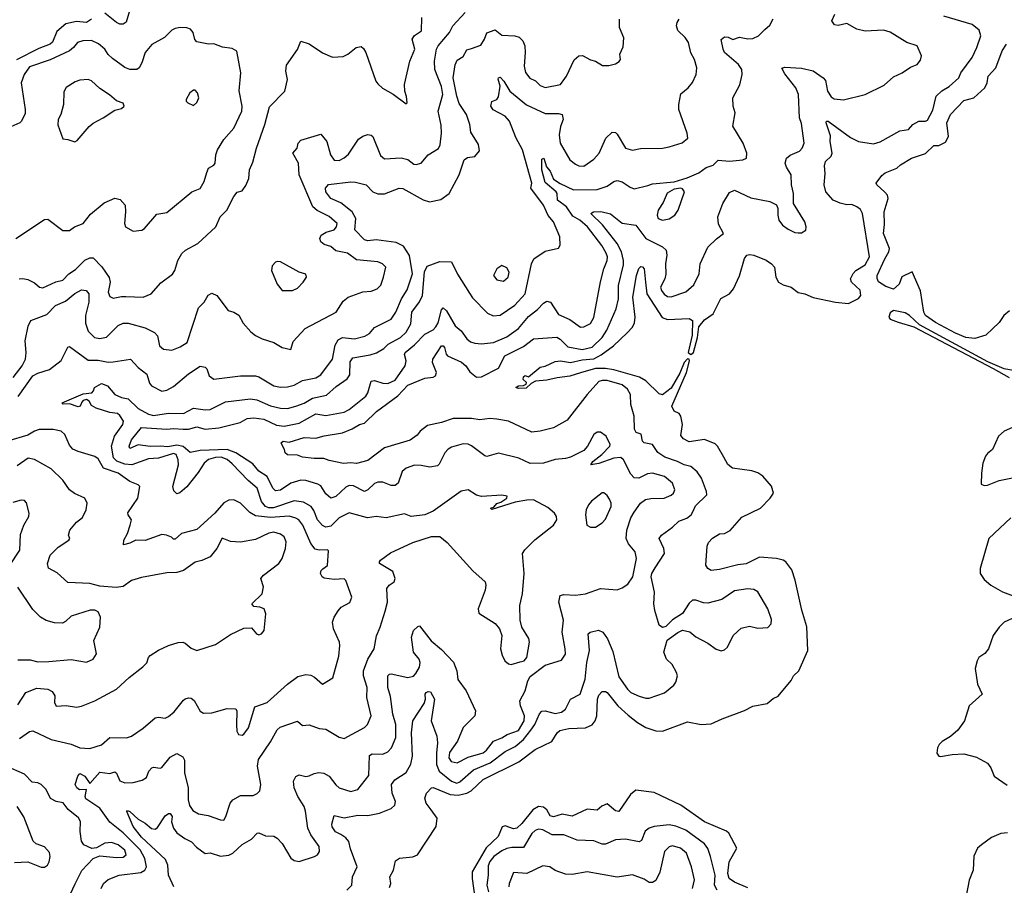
# Model space of a CAD drawing. Extents: x 1954683 to 2060285, y 904798 to 1016299.
# Tile 287 of 472: x 1989987 to 1995866, y 973794 to 978962. Entities that reach past the tile are written whole.
import ezdxf

# ---------------------------------------------------------------- set-up
doc = ezdxf.new("R2010")
doc.units = 0

msp = doc.modelspace()

# ---------------------------------------------------------------- linework, layer by layer
at = {"layer": '0CON10XD'}
for points in [[(1990647.8, 979035), (1990623, 978947), (1990605, 978934.5), (1990585, 978934.5), (1990565, 978944.5), (1990495, 979000)], [(1989948.5, 976825), (1990000.9, 976895), (1990020.9, 976935), (1990024.7, 976974.7), (1990019.2, 977045), (1990038, 977132), (1990052.9, 977165), (1990148.6, 977201.4), (1990201.5, 977255), (1990259.6, 977280.4), (1990315, 977327.5), (1990355, 977348.8), (1990384.1, 977344.1), (1990399.2, 977325), (1990399.8, 977275), (1990380, 977195), (1990379.6, 977149.6), (1990395, 977103.1), (1990434.3, 977065), (1990465, 977057.7), (1990505, 977065.5), (1990575, 977135.4), (1990605, 977149.1), (1990635, 977150), (1990735, 977121.8), (1990792, 977095), (1990809.2, 977075), (1990820.6, 977015), (1990845, 976994.4), (1990895, 976988), (1990945, 977008.1), (1990986.9, 977035), (1991055, 977241.1), (1991088.1, 977275), (1991112.6, 977317.4), (1991135, 977330), (1991164.4, 977314.4), (1991232.5, 977225), (1991265, 977216), (1991295, 977198), (1991320.9, 977150.9), (1991367.8, 977097.8), (1991395, 977076.2), (1991435, 977056), (1991504.5, 977034.5), (1991554.2, 977004.2), (1991605, 976992.5), (1991620, 977040), (1991691.9, 977118.1), (1991876.9, 977215), (1991918.9, 977281.1), (1991948, 977305), (1992035, 977337.5), (1992085, 977341.1), (1992122, 977355), (1992142.4, 977377.6), (1992159.4, 977425), (1992173.1, 977485), (1992154, 977504), (1992125, 977516.9), (1991997.3, 977527.3), (1991945, 977567.1), (1991875, 977580.9), (1991845, 977607.6), (1991805, 977619.1), (1991784.3, 977635), (1991778.6, 977655), (1991787.5, 977675), (1991816, 977694), (1991865, 977708.1), (1991879.4, 977725), (1991882, 977745), (1991835, 977786.9), (1991762.6, 977822.6), (1991737.5, 977845), (1991654.6, 978035), (1991652.2, 978105), (1991617.5, 978165), (1991643.8, 978195), (1991649.2, 978225), (1991665, 978242.5), (1991785, 978278.8), (1991821.4, 978235), (1991843.6, 978155), (1991865, 978123.3), (1991895, 978121.8), (1991925, 978136.9), (1991950.3, 978159.7), (1992010.8, 978249.2), (1992035, 978265.6), (1992065, 978275.8), (1992085, 978272.9), (1992095, 978264.2), (1992141.5, 978151.5), (1992165, 978130.9), (1992265, 978137.5), (1992305, 978126.2), (1992339.5, 978099.5), (1992355, 978097.8), (1992385, 978106), (1992425, 978154), (1992486.7, 978193.3), (1992496.8, 978215), (1992505.9, 978285), (1992502.9, 978332.9), (1992486.2, 978415), (1992512.4, 978515), (1992505, 978562.5), (1992465.3, 978665), (1992463.4, 978715), (1992475.9, 978785), (1992485.3, 978805), (1992552.7, 978885), (1992572.3, 978925), (1992645.8, 979004.2)], [(1989983.3, 977415), (1990005, 977417.5), (1990035, 977410), (1990075, 977390.6), (1990105, 977364.3), (1990125, 977360.9), (1990203.1, 977396.9), (1990245, 977406.9), (1990280.6, 977445), (1990319.9, 977470.1), (1990375, 977525.6), (1990405, 977539.1), (1990425, 977539.5), (1990476.4, 977486.4), (1990521.9, 977421.9), (1990527.3, 977395), (1990514.5, 977335), (1990525, 977308.8), (1990545, 977298.6), (1990595, 977310), (1990620.9, 977309.1), (1990723.9, 977306.1), (1990772, 977325), (1990829.1, 977390.9), (1990898.3, 977441.7), (1990912.9, 977465), (1990931.9, 977525), (1990955, 977565.8), (1990976.2, 977585), (1991051.2, 977625), (1991158.8, 977725), (1991182.9, 977785), (1991222.9, 977825), (1991265, 977906.7), (1991285, 977931.2), (1991315, 977940), (1991337.9, 977972.1), (1991355.6, 978014.4), (1991358.6, 978065), (1991379.3, 978110.7), (1991400.6, 978195), (1991450.4, 978335), (1991477.9, 978442.1), (1991570, 978535), (1991585.5, 978604.5), (1991575.5, 978655), (1991580.4, 978689.6), (1991645.4, 978784.6), (1991665, 978833.8), (1991715, 978816.7), (1991795, 978763.1), (1991855, 978737.1), (1991918.8, 978741.2), (1991946.7, 978755), (1991995, 978796), (1992025, 978802), (1992040.5, 978790.5), (1992053.8, 978765), (1992114.3, 978595), (1992125, 978578.8), (1992152.4, 978552.4), (1992217, 978517), (1992295, 978460), (1992300, 978465), (1992296.4, 978503.6), (1992286.2, 978535), (1992284.3, 978575), (1992315.5, 978715), (1992345.9, 978785), (1992330.8, 978845), (1992343.4, 978866.6), (1992386, 978895), (1992388.1, 978975)], [(1992476.4, 974583.6), (1992476.3, 974515), (1992491.8, 974475), (1992565, 974414.8), (1992596.6, 974403.4), (1992615, 974410.8), (1992695.7, 974484.3), (1992795.6, 974524.4), (1992885, 974593.3), (1992945, 974622.4), (1992994.9, 974665.1), (1993039.6, 974720.4), (1993063.5, 974755), (1993091.6, 974818.4), (1993105, 974832.9), (1993125, 974836.2), (1993185, 974819.3), (1993222.7, 974827.3), (1993245.4, 974845), (1993275, 974904.5), (1993332.7, 974935), (1993364.2, 975025), (1993372.9, 975125), (1993389.8, 975195), (1993381.4, 975295), (1993392.5, 975305), (1993443, 975317), (1993468.9, 975305), (1993496.1, 975266.1), (1993529.1, 975189.1), (1993565, 975038.6), (1993615.3, 974965.3), (1993635.3, 974945.3), (1993685, 974922.7), (1993725, 974910.5), (1993745, 974911.2), (1993837.8, 974942.2), (1993892.1, 974987.9), (1993905, 975006.7), (1993914.2, 975045), (1993908.6, 975065), (1993882.2, 975112.2), (1993849.4, 975145), (1993832.9, 975185), (1993852.7, 975257.3), (1993915.9, 975304.1), (1993945, 975316.2), (1993987.9, 975307.9), (1994025, 975278), (1994095, 975240), (1994145, 975203.8), (1994176.1, 975193.9), (1994195, 975200), (1994213.3, 975215), (1994247.1, 975285), (1994295, 975330), (1994345, 975341.2), (1994395, 975330), (1994455, 975332.5), (1994473.3, 975355), (1994475, 975380), (1994454.2, 975444.2), (1994395, 975546.2), (1994369.7, 975559.7), (1994335, 975564.3), (1994255, 975552.2), (1994179.9, 975500.1), (1994095, 975478.4), (1994069.4, 975479.4), (1994025, 975496.7), (1994005, 975496.7), (1993985, 975478.6), (1993945, 975417.5), (1993885, 975378), (1993845, 975340), (1993825, 975333.3), (1993805, 975346.7), (1993778.6, 975435), (1993772.9, 975475), (1993778.2, 975545), (1993758.2, 975635), (1993761.8, 975655), (1993780.7, 975689.3), (1993838, 975775), (1993834, 975805), (1993805.6, 975865), (1993820, 975885), (1993885, 975931.5), (1993922.8, 975967.2), (1993971.1, 975985), (1993995.6, 976005), (1994007.8, 976027.8), (1994021.2, 976058.8), (1994090, 976125), (1994088.1, 976145), (1994057.5, 976225), (1994032.2, 976262.2), (1993995, 976294.6), (1993953.6, 976303.6), (1993915, 976323.6), (1993839.8, 976349.8), (1993797.4, 976377.4), (1993766.2, 976425), (1993716.4, 976436.4), (1993704.8, 976444.8), (1993697.4, 976487.4), (1993667.9, 976497.9), (1993657.8, 976517.8), (1993656.7, 976595), (1993635.7, 976665), (1993634.4, 976725), (1993616.4, 976756.4), (1993585, 976782.2), (1993495, 976807.7), (1993465, 976807.8), (1993445, 976800.9), (1993374.3, 976725), (1993255, 976570.8), (1993173.8, 976525), (1993095, 976504.4), (1993045, 976500), (1992905, 976564.4), (1992835, 976576.9), (1992795, 976581.1), (1992735, 976572.9), (1992685, 976580.6), (1992575, 976580.8), (1992505, 976556.7), (1992420.9, 976539.1), (1992378.1, 976505), (1992359.4, 976480.6), (1992318.6, 976451.4), (1992165, 976405.2), (1992065, 976329.5), (1991998.1, 976311.9), (1991965, 976316.8), (1991921.2, 976311.2), (1991835, 976329.8), (1991802.9, 976342.9), (1991745, 976341.8), (1991675, 976350.8), (1991645, 976362), (1991585, 976364.2), (1991571.2, 976375), (1991567.5, 976395), (1991549.3, 976429.3), (1991547.5, 976435), (1991560, 976445), (1991595, 976440), (1991685, 976468.2), (1991755, 976462.9), (1991805, 976477.8), (1991915, 976495.8), (1991971.3, 976518.7), (1992015, 976545.6), (1992045, 976553.3), (1992117.7, 976622.3), (1992244.1, 976715.9), (1992305, 976780.3), (1992405, 976822.5), (1992455, 976827.1), (1992469.4, 976835), (1992474.6, 976855), (1992451.8, 976915), (1992453.3, 976935), (1992505, 977013.9), (1992515, 977013.9), (1992523.3, 977005), (1992533.2, 976965), (1992541.9, 976955), (1992625, 976917.8), (1992650.6, 976895), (1992675, 976860), (1992715, 976827.8), (1992745, 976828.9), (1992845, 976882.2), (1992883.1, 976955), (1992995, 977010), (1993055, 977056.1), (1993195, 977065.6), (1993215, 977053.5), (1993259.1, 977009.1), (1993345, 976993), (1993405, 977005.7), (1993465, 977063.8), (1993492.4, 977107.6), (1993548.9, 977235), (1993561.8, 977295), (1993563.3, 977375), (1993591.8, 977498.2), (1993593, 977525), (1993579.8, 977575), (1993553.8, 977625), (1993466.3, 977736.3), (1993397.1, 977805), (1993413.3, 977815), (1993456.7, 977816.7), (1993515, 977802.5), (1993585, 977747.2), (1993666, 977736), (1993724.6, 977654.6), (1993824.3, 977605), (1993846.9, 977585), (1993851.9, 977555), (1993842.5, 977505), (1993845, 977442.5), (1993838.5, 977415), (1993812.7, 977365), (1993818.2, 977345), (1993835, 977322.7), (1993855, 977309.6), (1993876.5, 977306.5), (1993965, 977336.2), (1994012, 977378), (1994043.8, 977445), (1994050.7, 977505), (1994095, 977603.3), (1994146.7, 977653.3), (1994190, 977685), (1994160.4, 977740.4), (1994156.4, 977785), (1994184.5, 977865), (1994225, 977929.2), (1994255, 977944.3), (1994352.3, 977897.7), (1994465, 977876.9), (1994505.6, 977855.6), (1994514, 977835), (1994512.9, 977795), (1994520, 977765), (1994542, 977735), (1994575, 977711.4), (1994615, 977692), (1994635, 977688.8), (1994655, 977688.8), (1994680, 977705), (1994683.8, 977725), (1994675.8, 977755), (1994607.5, 977865), (1994607.3, 977925), (1994595.5, 977975.5), (1994593.1, 978035), (1994565, 978080.8), (1994558.5, 978105), (1994565.6, 978135), (1994588, 978152), (1994644, 978176), (1994660, 978195), (1994671.8, 978225), (1994655, 978342.5), (1994643.6, 978375), (1994637.8, 978515), (1994621.8, 978555), (1994555, 978637.5), (1994538, 978672), (1994555, 978678.5), (1994655, 978671.5), (1994725, 978656.9), (1994785.4, 978615.4), (1994798.8, 978598.8), (1994810, 978535), (1994831.7, 978501.7), (1994849.3, 978489.3), (1994905, 978482.3), (1995035, 978514.4), (1995148.3, 978571.7), (1995205, 978620), (1995256.2, 978645), (1995305, 978678), (1995345.5, 978694.5), (1995365, 978720), (1995370.8, 978745), (1995346, 978805), (1995284.7, 978824.7), (1995185, 978886.9), (1995145, 978898.2), (1995035, 978892.9), (1994985, 978905.5), (1994925, 978938.2), (1994875, 978926.7), (1994851.6, 978931.6), (1994836.4, 978955), (1994853.2, 978995)], [(1992195, 973780), (1992203.1, 973805), (1992196, 973845), (1992218, 973885), (1992230.3, 973939.7), (1992255, 973955.6), (1992335, 973963.1), (1992362.5, 973975), (1992473.3, 974145), (1992478.9, 974195), (1992443.8, 974243.8), (1992413.5, 974285), (1992406.9, 974315), (1992415, 974343.3), (1992445, 974376.7), (1992455, 974377.5), (1992556.8, 974336.8), (1992605, 974332), (1992656.9, 974343.1), (1992682.2, 974357.8), (1992754.5, 974425.5), (1992968.1, 974531.9), (1993065, 974603.8), (1993165, 974653.3), (1993196.2, 974703.8), (1993212.3, 974717.7), (1993265, 974730), (1993365, 974733.8), (1993405, 974751.1), (1993423.6, 974776.4), (1993433.7, 974806.3), (1993436.5, 974905), (1993445, 974928.8), (1993465, 974951.2), (1993485, 974952), (1993495, 974944.2), (1993559.2, 974865), (1993619.5, 974809.5), (1993675.6, 974765), (1993725, 974736.9), (1993785, 974716.4), (1993825, 974714.4), (1993975, 974770.5), (1994055, 974753.8), (1994115, 974757.3), (1994181.2, 974788.8), (1994315, 974836.7), (1994365, 974863.1), (1994450.3, 974879.7), (1994485, 974909.2), (1994515, 974924), (1994593, 975017), (1994607.1, 975045), (1994640, 975075), (1994692.3, 975195), (1994687.2, 975337.2), (1994657.1, 975437.1), (1994617.3, 975615), (1994597.2, 975677.2), (1994561.4, 975725), (1994545.4, 975735.4), (1994505, 975746), (1994405, 975752), (1994325, 975712.3), (1994275, 975707.7), (1994165, 975678.9), (1994115, 975673.1), (1994096.2, 975685), (1994084.3, 975704.3), (1994091.3, 975818.7), (1994100.3, 975839.7), (1994123, 975867), (1994165, 975892.9), (1994195, 975894.5), (1994228.5, 975911.5), (1994298.3, 975991.7), (1994409.4, 976045), (1994468.6, 976105), (1994487.1, 976135), (1994476.6, 976176.6), (1994425, 976235.8), (1994395, 976255.8), (1994357.9, 976267.9), (1994243.3, 976285), (1994215, 976305.8), (1994190.5, 976349.5), (1994154.2, 976415), (1994139.1, 976429.1), (1994075, 976454.5), (1993985, 976440.8), (1993949.6, 976459.6), (1993935, 976480), (1993944.5, 976545), (1993934.6, 976595), (1993925, 976611.1), (1993895, 976624.6), (1993881.1, 976655), (1993969, 976855), (1993987.1, 976925), (1993984.4, 976934.4), (1993975, 976937.8), (1993955, 976915.6), (1993928.7, 976851.3), (1993877.5, 976762.5), (1993825, 976723.1), (1993805, 976728.1), (1993724.7, 976805), (1993688.1, 976828.1), (1993535, 976872.3), (1993485, 976880), (1993425, 976879.6), (1993335, 976852.9), (1993272.6, 976832.6), (1993195.7, 976824.3), (1993135, 976809.2), (1993065.9, 976804.1), (1993040, 976790), (1993011.7, 976761.7), (1992965, 976760), (1992950, 976765), (1992965, 976776.7), (1992995, 976777.5), (1993010, 976785), (1993012.5, 976795), (1992993, 976813), (1992995, 976830), (1993005, 976837.5), (1993025, 976830), (1993095, 976887.1), (1993125, 976893.5), (1993185, 976921.1), (1993215.4, 976924.6), (1993275, 976915.2), (1993345, 976930.9), (1993415, 976936.3), (1993459.5, 976960.5), (1993532.3, 977015), (1993615, 977091.8), (1993645, 977126.2), (1993657.9, 977152.1), (1993661.1, 977185), (1993648.4, 977305), (1993670.4, 977435), (1993683, 977477), (1993695, 977488), (1993705, 977485.8), (1993715, 977473.8), (1993724.5, 977395), (1993732.5, 977325), (1993823.1, 977183.1), (1993855, 977172.6), (1993985, 977177.7), (1994003.5, 977165), (1994001.9, 977078.1), (1993979.1, 976975), (1993993.8, 976963.8), (1994010.3, 976975), (1994033.7, 977065), (1994042.7, 977127.3), (1994075, 977169.6), (1994126.9, 977205), (1994173, 977297), (1994225, 977324.4), (1994250, 977355), (1994285, 977432.5), (1994315, 977536.7), (1994328, 977555), (1994345, 977560), (1994370.8, 977555), (1994445, 977526.1), (1994476.1, 977505), (1994492.9, 977485), (1994501.3, 977425), (1994517.1, 977395), (1994545, 977378.6), (1994592.5, 977365), (1994635, 977332.5), (1994675.7, 977325.7), (1994725, 977302.5), (1994857.5, 977275), (1994935, 977267.5), (1994995, 977298.2), (1995009.8, 977315), (1995005, 977346.5), (1994953.3, 977395), (1994947.5, 977415), (1994962.7, 977447.3), (1994980, 977465), (1995035, 977499.2), (1995060.5, 977545), (1995018.6, 977805), (1995008.3, 977828.3), (1994985.4, 977845.4), (1994955, 977857.8), (1994925, 977855.5), (1994885.4, 977865.4), (1994845, 977884.4), (1994800.5, 977935), (1994790.9, 977975), (1994796.5, 978043.5), (1994791.7, 978088.3), (1994798.9, 978115), (1994832.1, 978147.9), (1994838.9, 978165), (1994827.2, 978235), (1994828.3, 978268.3), (1994817.3, 978297.3), (1994802.2, 978345), (1994804.5, 978355.5), (1994815, 978355.4), (1994947.5, 978257.5), (1994994.8, 978234.8), (1995085, 978220.6), (1995125, 978232), (1995242.7, 978297.3), (1995293.3, 978306.7), (1995318.9, 978335), (1995355, 978355.4), (1995395, 978355.7), (1995408.2, 978361.8), (1995438.8, 978421.2), (1995459.4, 978505), (1995492.5, 978537.5), (1995537.6, 978562.4), (1995594.2, 978615), (1995605.8, 978645), (1995674.4, 978735), (1995702.9, 978795), (1995726, 978865), (1995715, 978900), (1995675, 978933.8), (1995505, 978982.9)], [(1989963.8, 977655), (1990135, 977769.2), (1990155, 977771.2), (1990245, 977702.5), (1990285, 977704), (1990314.5, 977725.5), (1990365, 977745.6), (1990409.9, 977800.1), (1990491.4, 977868.6), (1990555, 977895.5), (1990587.5, 977887.5), (1990615.6, 977855), (1990619.5, 977815), (1990613.1, 977745), (1990618.8, 977725), (1990665, 977698.9), (1990715.5, 977704.5), (1990731.2, 977715), (1990805, 977801.2), (1990865, 977810), (1991013.8, 977935), (1991065, 977954.2), (1991088.6, 977995), (1991105, 978050), (1991114.6, 978075.4), (1991145, 978093.1), (1991153.5, 978105), (1991158.5, 978155), (1991168.2, 978185), (1991205, 978245.8), (1991265.9, 978314.1), (1991312.4, 978415), (1991315.8, 978445.8), (1991296.8, 978536.8), (1991308.1, 978645), (1991283, 978773), (1991255, 978790), (1991197.7, 978797.7), (1991145, 978816.7), (1991113.6, 978816.4), (1991045, 978830), (1991033.3, 978843.3), (1991022.2, 978885), (1991005.7, 978905), (1990985, 978912.5), (1990945, 978914.4), (1990915, 978910), (1990895, 978899.2), (1990852, 978855), (1990775, 978814.3), (1990736.9, 978765), (1990716.9, 978705), (1990699.4, 978675), (1990686.2, 978665), (1990645.4, 978664.6), (1990615.3, 978675.3), (1990540.9, 978730.9), (1990515, 978754.3), (1990494.3, 978785), (1990457.2, 978817.2), (1990415, 978836.8), (1990364, 978836), (1990332, 978825), (1990307.8, 978795), (1990283.4, 978776.6), (1990167.8, 978722.2), (1990045, 978680.7), (1990012.5, 978635), (1989995.4, 978585), (1990020.3, 978425), (1990019.1, 978400.9), (1989997.5, 978355), (1989986.9, 978345), (1989915, 978314.4)], [(1990416.2, 978965), (1990386.2, 978945), (1990325, 978950), (1990262.3, 978937.7), (1990208.9, 978891.1), (1990181.9, 978828.1), (1990168.5, 978815), (1990101, 978789), (1989968, 978722)], [(1990472.9, 973775), (1990487.5, 973805), (1990515, 973829.2), (1990581.2, 973855), (1990710.2, 973869.8), (1990734.2, 973885), (1990743.1, 973905), (1990734.2, 973955), (1990705.2, 974005), (1990605, 974108.1), (1990525, 974170.5), (1990465.3, 974255), (1990380.8, 974310.8), (1990377.1, 974325), (1990385.3, 974365.3), (1990343.6, 974363.6), (1990328.2, 974375), (1990317.3, 974395), (1990334, 974446), (1990345, 974461.4), (1990375, 974445.4), (1990405, 974401.8), (1990465, 974468.9), (1990525, 974460.7), (1990555, 974471.8), (1990564.3, 974464.2), (1990585, 974418.6), (1990615, 974406.7), (1990665, 974408.1), (1990718.3, 974421.7), (1990743, 974437), (1990758.1, 974475), (1990775, 974494.4), (1990785, 974498.9), (1990825, 974492.9), (1990835, 974496.7), (1990885, 974558.2), (1990925, 974580), (1990961.4, 974561.4), (1990971.3, 974541.3), (1990970.6, 974465), (1990992.6, 974375), (1990993.6, 974303.6), (1991000, 974270), (1991021.1, 974241.1), (1991055, 974220), (1991111.4, 974211.4), (1991185, 974184), (1991205, 974183.8), (1991218, 974205), (1991244.2, 974285), (1991260, 974305), (1991305, 974330.8), (1991380.5, 974329.5), (1991405, 974341.2), (1991421.1, 974358.9), (1991426.4, 974395), (1991406.2, 974505), (1991412.3, 974545), (1991485, 974650.6), (1991525, 974722.9), (1991542.1, 974737.9), (1991645, 974773.3), (1991675, 974748.8), (1991715, 974752), (1991775, 974731.1), (1991815, 974725.8), (1991895, 974677.8), (1991925, 974670), (1992045, 974736.7), (1992063.8, 974755), (1992085.5, 974805.5), (1992059.6, 974915), (1992062.2, 974975), (1992039.7, 975045), (1992039.3, 975075), (1992065.2, 975144.8), (1992102.9, 975205), (1992117.4, 975282.6), (1992140, 975335), (1992169, 975431), (1992183.7, 975485), (1992179.7, 975565), (1992193.8, 975586.2), (1992222, 975605), (1992227.8, 975625), (1992215, 975667.8), (1992135.8, 975715), (1992134.4, 975725), (1992141.5, 975735), (1992201.7, 975778.3), (1992335, 975841.1), (1992445, 975877.3), (1992495, 975876), (1992539.7, 975839.7), (1992692, 975672), (1992767.1, 975605), (1992771.1, 975585), (1992766.7, 975555), (1992724.2, 975445), (1992728.3, 975418.3), (1992825, 975356.7), (1992851.2, 975325), (1992866, 975285), (1992856.9, 975205), (1992867.2, 975167.2), (1992884.3, 975135), (1992905, 975115.8), (1992921.4, 975111.4), (1992975, 975128.2), (1992998.5, 975135), (1993015.3, 975155), (1993030.7, 975245), (1993027, 975267), (1992984.2, 975335), (1992975.9, 975375.9), (1992974, 975465), (1992988.8, 975535), (1993000, 975655), (1992989.2, 975775), (1993003, 975797), (1993063, 975857), (1993173.3, 975945), (1993193.3, 975975), (1993192.5, 975995), (1993180, 976015), (1993140.3, 976050.3), (1993055, 976094.3), (1993015, 976094.1), (1992945, 976081), (1992805, 976037.5), (1992797.5, 976045), (1992818.3, 976051.7), (1992835, 976072.5), (1992859.3, 976080.7), (1992896, 976105), (1992897.3, 976117.3), (1992865, 976122.9), (1992745, 976115.6), (1992713.6, 976123.6), (1992665, 976155.8), (1992622.5, 976147.5), (1992455, 976028.6), (1992405, 976005.5), (1992325, 975995.5), (1992285, 976011.8), (1992175, 975988), (1992115, 975995.3), (1992063.1, 975986.9), (1991955, 976017.8), (1991895, 975987.8), (1991845, 975938.8), (1991815, 975932), (1991795, 975942.2), (1991765.3, 975975), (1991742.3, 976032.3), (1991726.2, 976055), (1991681.8, 976081.8), (1991625, 976089.2), (1991501.7, 976048.3), (1991475, 976047.4), (1991454.7, 976055), (1991430.9, 976085), (1991404.6, 976165), (1991350.2, 976210.2), (1991255, 976309.5), (1991225, 976336.6), (1991189, 976349), (1991155, 976348.6), (1991113.4, 976336.6), (1991088.5, 976315), (1991052.4, 976257.6), (1990985, 976172.5), (1990942.1, 976137.9), (1990925, 976131.2), (1990908.1, 976148.1), (1990901.5, 976175), (1990934.8, 976305), (1990933.7, 976335), (1990921.6, 976365), (1990905, 976372.6), (1990815, 976344.8), (1990755, 976339.3), (1990656.5, 976303.5), (1990615, 976307.5), (1990566.1, 976326.1), (1990546.1, 976346.1), (1990534, 976416), (1990552.5, 976475), (1990602.9, 976545), (1990607.3, 976565), (1990585, 976599.1), (1990570.2, 976610.2), (1990525, 976617.3), (1990443.4, 976643.4), (1990415, 976658.8), (1990402, 976685), (1990385, 976693.3), (1990365, 976688.6), (1990358.3, 976678.3), (1990348.8, 976655), (1990335, 976650), (1990285, 976668.9), (1990246.7, 976666.7), (1990241.2, 976675), (1990365, 976728.8), (1990416.7, 976733.3), (1990427.5, 976745), (1990433.3, 976765), (1990475, 976789.4), (1990510.8, 976775), (1990554.5, 976724.5), (1990595, 976706), (1990635, 976698), (1990695, 976640.9), (1990755, 976605.9), (1990785, 976597.9), (1990875, 976611.9), (1990965, 976610.4), (1991025, 976643.1), (1991095, 976632.9), (1991125, 976634.5), (1991215, 976680.3), (1991365, 976698.9), (1991402.9, 976692.9), (1991485, 976655.8), (1991545, 976642.4), (1991585, 976640.3), (1991635.2, 976654.8), (1991685, 976672.1), (1991735, 976701.6), (1991819.6, 976720.4), (1991877.4, 976772.6), (1991942.4, 976817.6), (1991957.5, 976842.5), (1991960.7, 976919.3), (1991976.5, 976943.5), (1992079.9, 976960.1), (1992117.9, 976972.1), (1992160.7, 976999.3), (1992187.1, 977025), (1992261.5, 977065), (1992294.2, 977095.8), (1992321.5, 977145), (1992328.9, 977215), (1992375, 977276.5), (1992392.1, 977315), (1992404.4, 977455.6), (1992419.3, 977490.7), (1992495, 977517.3), (1992565, 977515.6), (1992601.7, 977441.7), (1992671.7, 977328.3), (1992690.7, 977300.7), (1992779.3, 977209.3), (1992814.7, 977194.7), (1992855, 977198.5), (1992943.1, 977256.9), (1993005.5, 977325), (1993043.3, 977505), (1993057.1, 977535), (1993125, 977580), (1993205, 977597.5), (1993213.3, 977615), (1993212.5, 977665), (1993173.3, 977755), (1993143.3, 977793.3), (1993115, 977854.6), (1993037.9, 977955), (1993045.4, 977985), (1992988.7, 978185), (1992948.8, 978258.8), (1992910.7, 978355), (1992886.2, 978385), (1992813.9, 978423.9), (1992800.4, 978445), (1992805, 978473.8), (1992835.2, 978484.8), (1992845, 978501.2), (1992855.6, 978564.4), (1992844, 978606), (1992845.8, 978614.2), (1992855, 978617.8), (1992877.5, 978595), (1992912.7, 978535), (1993012.5, 978452.5), (1993125, 978401.5), (1993205, 978402.2), (1993225.4, 978395.4), (1993231.2, 978365), (1993216.6, 978325), (1993207.7, 978275), (1993213.2, 978225), (1993272.2, 978125), (1993305, 978099.4), (1993325, 978090), (1993355, 978088.1), (1993415, 978129.4), (1993447.5, 978165), (1993487.1, 978255), (1993525, 978290.6), (1993545, 978288.1), (1993555, 978278.1), (1993605, 978194.3), (1993645, 978182.9), (1993693.3, 978193.3), (1993825, 978195.5), (1993865, 978201.8), (1993942.8, 978227.2), (1993975.5, 978255), (1993971.5, 978285), (1993923.1, 978425), (1993922.5, 978455), (1993935, 978520), (1993978, 978555), (1994005, 978586.2), (1994025.5, 978635), (1994029.1, 978675), (1994016.4, 978725), (1993995, 978763.8), (1993980.9, 978825), (1993961.2, 978855), (1993916.4, 978896.4), (1993907.9, 978925), (1993912.2, 978945), (1993925, 978964.2)], [(1990695, 974189.6), (1990736.8, 974165), (1990773.2, 974133.2), (1990795, 974129.2), (1990810.5, 974139.5), (1990855, 974208.5), (1990875, 974222.9), (1990885, 974222.7), (1990896.3, 974205), (1990893.3, 974173.3), (1990904.8, 974134.8), (1990925, 974108.2), (1990972.6, 974072.6), (1991013.2, 974053.2), (1991042.4, 974022.4), (1991095, 973984.5), (1991125, 973986.9), (1991185, 973968.3), (1991235, 973974.3), (1991260, 973985), (1991315, 974038.2), (1991371.2, 974068.8), (1991405, 974104.3), (1991415, 974107.5), (1991455, 974088.5), (1991505, 974087.1), (1991525, 974075.8), (1991553.3, 974043.3), (1991606.2, 973956.2), (1991625, 973941.9), (1991655, 973935.6), (1991746.7, 973965), (1991765, 973976), (1991776.9, 973995), (1991775, 974026), (1991725.2, 974095.2), (1991708.2, 974135), (1991693.6, 974236.4), (1991686.2, 974265), (1991648.5, 974325), (1991625, 974376.7), (1991621.1, 974415), (1991635, 974443.8), (1991655, 974454), (1991694.4, 974444.4), (1991715, 974447.1), (1991745, 974462), (1991772.7, 974467.3), (1991802.7, 974462.7), (1991835, 974445.8), (1991873.8, 974393.8), (1991895, 974376.7), (1991963.4, 974353.4), (1992005.7, 974365), (1992071.4, 974448.6), (1992075, 974568), (1992091.2, 974578.8), (1992155, 974576.7), (1992185, 974591.1), (1992206.5, 974615), (1992232.9, 974677.1), (1992233.4, 974755), (1992214.6, 974815), (1992200.5, 974920.5), (1992184, 974975), (1992185.7, 975045), (1992194.5, 975055.5), (1992205, 975056.7), (1992305, 975034), (1992337.5, 975042.5), (1992352.2, 975057.8), (1992374, 975096), (1992377.9, 975125), (1992372.7, 975145), (1992337.3, 975185), (1992326.9, 975275), (1992338.8, 975315), (1992365, 975340), (1992375, 975342.5), (1992443.6, 975253.6), (1992505, 975200.9), (1992576.9, 975126.9), (1992596.8, 975075), (1992603.4, 975023.4), (1992652.9, 974955), (1992708.1, 974835), (1992704.3, 974805), (1992635, 974736.9), (1992601.3, 974655), (1992553, 974587), (1992549.6, 974555), (1992563.7, 974533.7), (1992598, 974525), (1992665, 974559.8), (1992755, 974585.3), (1992775, 974601.1), (1992815.2, 974654.8), (1992865, 974674.3), (1992896.9, 974695), (1992965, 974718.4), (1992998.8, 974775), (1993001.1, 974805), (1992976.8, 974865), (1992972.9, 974895), (1993005, 974954.2), (1993021.3, 975015), (1993035, 975040.6), (1993125, 975109.1), (1993221.7, 975138.3), (1993245, 975173.3), (1993244.4, 975205), (1993225.5, 975305), (1993233.4, 975376.6), (1993205.3, 975485), (1993215, 975524), (1993235, 975531.1), (1993305, 975526.7), (1993365, 975534.4), (1993455, 975566.9), (1993555, 975558.1), (1993585, 975569.4), (1993618.3, 975591.7), (1993647.9, 975635), (1993670.4, 975745), (1993662.1, 975785), (1993622.4, 975832.4), (1993608.8, 975865), (1993611.9, 975915), (1993635, 975988), (1993655, 976022.5), (1993694, 976075), (1993723.7, 976096.3), (1993755, 976102.7), (1993835, 976104.6), (1993877, 976123), (1993890, 976135), (1993898.1, 976155), (1993884.5, 976195), (1993837.1, 976235), (1993765, 976254.7), (1993735, 976251.2), (1993684.2, 976224.2), (1993656.4, 976226.4), (1993635, 976248), (1993593.1, 976335), (1993577.1, 976347.1), (1993535, 976344.4), (1993445, 976312.3), (1993397.5, 976305), (1993408.9, 976325), (1993463.1, 976365), (1993510.4, 976415), (1993512.5, 976425), (1993487.8, 976475), (1993455, 976500), (1993435, 976498.9), (1993414.7, 976485.3), (1993376.5, 976415), (1993355, 976389.5), (1993275, 976350), (1993245, 976341.8), (1993185, 976336.5), (1993115, 976314.5), (1993035, 976312.9), (1992967.5, 976345), (1992845, 976372.9), (1992775.4, 976354.6), (1992765, 976357.3), (1992685, 976417.3), (1992665, 976427.3), (1992635, 976429.1), (1992565, 976409.5), (1992545, 976397.1), (1992524.7, 976375.3), (1992492.1, 976307.9), (1992481.7, 976298.3), (1992435, 976290), (1992385, 976301.1), (1992345, 976302.2), (1992294, 976285), (1992270, 976265), (1992246, 976195), (1992229.7, 976180.3), (1992205, 976180.8), (1992155, 976201.5), (1992125, 976200.5), (1992105, 976191.9), (1992065, 976154.4), (1992045, 976144.4), (1991979.5, 976179.5), (1991955, 976181.8), (1991935, 976171.3), (1991875, 976116.1), (1991845.4, 976105.4), (1991815, 976131.9), (1991785, 976178.9), (1991767.9, 976187.9), (1991695, 976210), (1991665, 976212), (1991605.6, 976194.4), (1991545, 976152.9), (1991515, 976149.6), (1991498.2, 976165), (1991464.6, 976234.6), (1991415, 976265.8), (1991379.7, 976309.7), (1991276.6, 976375), (1991225, 976395.9), (1991065, 976389.4), (1991005, 976377.4), (1990963.3, 976413.3), (1990925, 976422.4), (1990871.8, 976411.8), (1990825, 976416.6), (1990765, 976412.7), (1990695, 976423.7), (1990645, 976402.2), (1990639.6, 976415), (1990655, 976454.4), (1990715, 976526.4), (1990865, 976516.4), (1990905, 976521.1), (1990963.3, 976516.7), (1990995, 976518), (1991045, 976530.8), (1991095, 976517.6), (1991175, 976525.6), (1991303.5, 976556.5), (1991345, 976581.8), (1991384.7, 976585.3), (1991445, 976576.5), (1991520.7, 976540.7), (1991565, 976535.2), (1991655, 976553.9), (1991755, 976608.8), (1991815, 976598.1), (1991925, 976619), (1991954.6, 976635), (1992053.1, 976715), (1992065.8, 976735), (1992085.5, 976804.5), (1992105, 976808.2), (1992155, 976792), (1992185, 976789.3), (1992229.7, 976810.3), (1992289.1, 976895), (1992293.9, 976925), (1992283.7, 976963.7), (1992288.4, 976975), (1992345, 977021.3), (1992405, 977083.6), (1992455, 977109.6), (1992472.5, 977127.5), (1992485, 977152), (1992505, 977230), (1992515, 977241.9), (1992535, 977224.4), (1992586.9, 977135), (1992622.5, 977105), (1992656, 977056), (1992678.1, 977038.1), (1992705, 977029.6), (1992745, 977027.1), (1992815, 977033.9), (1992895, 977069.3), (1992965, 977118.4), (1993025, 977190.4), (1993078.7, 977231.3), (1993115, 977270), (1993135, 977280.5), (1993155.8, 977275.8), (1993205, 977200.9), (1993271.7, 977171.7), (1993335, 977125.6), (1993355, 977127.5), (1993395, 977147.5), (1993416, 977184), (1993454, 977396), (1993473.8, 977475), (1993494.1, 977525), (1993495.9, 977545), (1993488.5, 977568.5), (1993463.4, 977613.4), (1993377.7, 977725), (1993330.7, 977765), (1993289.5, 977789.5), (1993251, 977845), (1993197.7, 977885), (1993196.7, 977925), (1993190.4, 977935), (1993125, 977990), (1993104.8, 978065), (1993105, 978130), (1993115.7, 978135), (1993133.2, 978083.2), (1993155, 978058), (1993175, 978010.4), (1993213.8, 977983.8), (1993294, 977945), (1993435, 977948.4), (1993495, 977967.7), (1993535, 977996.2), (1993555, 978001.8), (1993585, 977993.8), (1993631.3, 977961.3), (1993655, 977951.9), (1993737.3, 977972.7), (1993765, 977982.7), (1993895.6, 977994.4), (1993971.8, 978018.2), (1994042.5, 978047.5), (1994085, 978079.2), (1994127, 978093), (1994157.3, 978122.7), (1994225, 978116.9), (1994305.6, 978124.4), (1994326.2, 978135), (1994328, 978165), (1994307.5, 978225), (1994245.9, 978325.9), (1994258.8, 978405), (1994247.5, 978445), (1994245.8, 978495), (1994286.8, 978573.2), (1994300.6, 978635), (1994299.4, 978665), (1994279.4, 978695), (1994195.5, 978765), (1994186.4, 978785), (1994175.7, 978844.3), (1994195, 978860), (1994217.5, 978857.5), (1994245, 978842.9), (1994285, 978857.5), (1994335, 978848.2), (1994365, 978850), (1994399.2, 978865), (1994437, 978903), (1994465, 978928.6), (1994485, 978966.7)], [(1992685, 978790.5), (1992739.6, 978810.4), (1992762.7, 978845), (1992776.5, 978883.5), (1992825, 978900.3), (1992865, 978868.8), (1992942.5, 978865), (1992968.3, 978858.3), (1992990.8, 978835), (1993002.9, 978805), (1993005.8, 978765.8), (1992998.1, 978685), (1993006.5, 978646.5), (1993033, 978613), (1993067.5, 978597.5), (1993095, 978568), (1993125, 978557.1), (1993215.4, 978574.6), (1993251.4, 978625), (1993298.3, 978721.7), (1993325, 978746), (1993347.3, 978747.3), (1993395, 978721.2), (1993425, 978713.8), (1993467.3, 978687.3), (1993505, 978687.5), (1993545, 978697.5), (1993567, 978713), (1993573.8, 978725), (1993570, 978755), (1993590, 978800), (1993593.9, 978853.9), (1993568, 978915), (1993567.9, 978965)], [(1995896.4, 977223.6), (1995863.3, 977196.7), (1995835.5, 977154.5), (1995755, 977078.8), (1995690.7, 977059.3), (1995635.4, 977064.6), (1995575, 977090), (1995455, 977154.8), (1995395.3, 977195), (1995386.3, 977215), (1995365, 977342.5), (1995316.7, 977456.7), (1995255, 977427.5), (1995237.9, 977382.1), (1995205, 977353.5), (1995158.2, 977368.2), (1995115, 977397.1), (1995106.2, 977416.2), (1995107.1, 977435), (1995151.9, 977535), (1995176.1, 977575), (1995180.4, 977595), (1995144.3, 977685), (1995151.6, 977738.4), (1995149.2, 977815), (1995172.4, 977895), (1995167.7, 977915), (1995152.5, 977932.5), (1995104, 977975), (1995101.2, 977985), (1995135, 978031.2), (1995155, 978047.5), (1995225, 978074.4), (1995245.4, 978094.6), (1995311.4, 978135), (1995396.2, 978163.8), (1995445, 978210), (1995475, 978210.4), (1995515, 978230), (1995533.3, 978265), (1995523.6, 978345), (1995544.4, 978395.6), (1995625, 978479.1), (1995684.3, 978495.7), (1995750.3, 978555), (1995763.8, 978585), (1995770, 978625), (1995815.2, 978675), (1995853.4, 978775), (1995879.5, 978815)], [(1989977.2, 976712.8), (1990065.4, 976835), (1990095, 976852.4), (1990165, 976873.3), (1990233.4, 976926.6), (1990275, 977006.2), (1990285, 977010.8), (1990395, 976928.7), (1990455, 976928.8), (1990515, 976916.7), (1990545, 976919.6), (1990648.8, 976935), (1990695, 976885.6), (1990746, 976846), (1990762, 976792), (1990773.1, 976775), (1990835, 976743.3), (1990865, 976749.5), (1990905, 976770.9), (1990995, 976847.7), (1991065, 976892.5), (1991095, 976887.5), (1991105, 976876.7), (1991117.8, 976835), (1991145, 976815.6), (1991305, 976835.4), (1991395, 976836.2), (1991415, 976830), (1991505, 976776.6), (1991545, 976768.7), (1991585, 976768.9), (1991625, 976780.4), (1991675, 976808.5), (1991755.8, 976824.2), (1991785, 976841.8), (1991855, 976934.4), (1991871.1, 977018.9), (1991889.1, 977050.9), (1991915, 977063.6), (1991985, 977056.4), (1992047.1, 977072.9), (1992075, 977088.1), (1992106, 977124), (1992205, 977174.5), (1992233.4, 977215), (1992267.1, 977295), (1992301, 977349), (1992331.4, 977445), (1992314.3, 977554.3), (1992278.7, 977608.7), (1992235, 977632.3), (1992115, 977646.8), (1992065, 977642.4), (1992045, 977647.5), (1991988, 977708), (1991994.8, 977775), (1991972.4, 977815), (1991905, 977868.2), (1991844.4, 977895), (1991814.3, 977935), (1991812, 977955), (1991831.5, 977978.5), (1991965, 977993.6), (1991991.1, 977991.1), (1992055, 977975.5), (1992095, 977934.5), (1992125, 977922.9), (1992165, 977922.5), (1992253.3, 977955), (1992273.7, 977953.7), (1992395, 977885.8), (1992434.1, 977874.1), (1992501.5, 977888.5), (1992551.1, 977925), (1992610, 978035), (1992640, 978125), (1992660.7, 978139.3), (1992705, 978145.6), (1992732.2, 978177.8), (1992727, 978217), (1992681.2, 978291.2), (1992675.6, 978335), (1992654.5, 978395), (1992611.5, 978461.5), (1992596.7, 978505), (1992575.2, 978615), (1992587.8, 978692.2), (1992599, 978721), (1992635, 978742.5), (1992657.3, 978782.7), (1992685, 978790.5)], [(1990315, 978232), (1990329.7, 978240.3), (1990400.8, 978325), (1990425, 978344.3), (1990486, 978375), (1990555, 978421.4), (1990595, 978432.5), (1990611.2, 978445), (1990605, 978463.3), (1990565, 978478), (1990523.4, 978513.4), (1990465, 978550.8), (1990416, 978596), (1990395, 978605.5), (1990345, 978600.5), (1990318.6, 978591.4), (1990265, 978556), (1990249.7, 978530.3), (1990247.5, 978455), (1990232, 978395), (1990216.2, 978365), (1990213.9, 978333.9), (1990245, 978250), (1990275, 978246.7), (1990315, 978232)], [(1991025, 978450), (1991045, 978467.5), (1991056.2, 978495), (1991048.8, 978525), (1991035, 978540), (1991025, 978540), (1991003.3, 978525), (1990980, 978485), (1990980, 978475), (1990990, 978465), (1991025, 978450)], [(1993825, 977765.5), (1993865, 977772.9), (1993898.9, 977795), (1993918.1, 977825), (1993956.2, 977935), (1993945, 977952), (1993935, 977955.7), (1993895, 977950), (1993853.1, 977926.9), (1993829.1, 977870.9), (1993799.6, 977825), (1993793.5, 977795), (1993800, 977775), (1993825, 977765.5)], [(1991615, 977344.3), (1991645, 977358.1), (1991679.4, 977395), (1991698.8, 977425), (1991695, 977442.5), (1991654.6, 977454.6), (1991545, 977516), (1991525, 977518.8), (1991515, 977514), (1991495, 977492), (1991490.4, 977465), (1991525, 977382), (1991554.4, 977344.4), (1991615, 977344.3)], [(1992875, 977400), (1992903.1, 977425), (1992909.1, 977455), (1992895, 977480.6), (1992865, 977494.2), (1992835, 977474.2), (1992815.5, 977435), (1992835, 977408.1), (1992875, 977400)], [(1995985, 976855.3), (1995865, 976877.9), (1995768.3, 976918.2), (1995359.3, 977139.3), (1995300.6, 977195), (1995275, 977210.9), (1995205, 977225.8), (1995185, 977210.9), (1995176.4, 977185), (1995185, 977174.6), (1995232, 977155), (1995325, 977127.7), (1995800.2, 976880.2), (1995895, 976824.6)], [(1989985, 974670.5), (1990045, 974712.2), (1990065, 974716.9), (1990175, 974664.6), (1990295, 974636.2), (1990345, 974615.5), (1990405, 974610), (1990475, 974633.1), (1990525, 974676.7), (1990625, 974674.3), (1990655, 974684.2), (1990725, 974731.4), (1990795, 974792.9), (1990815, 974797.8), (1990855, 974792.5), (1990875, 974801.1), (1990909.6, 974830.4), (1990965, 974898.5), (1990975, 974907.8), (1990995, 974912.9), (1991010.3, 974910.3), (1991027.8, 974897.8), (1991064.4, 974834.4), (1991085, 974822), (1991134.1, 974824.1), (1991225, 974848.6), (1991277.7, 974847.7), (1991284.1, 974834.1), (1991282, 974752), (1991282.9, 974715), (1991294.2, 974695), (1991315, 974691.1), (1991325, 974697.1), (1991352, 974735), (1991391.1, 974858.9), (1991465, 974884.4), (1991585.3, 974994.7), (1991648.5, 975041.5), (1991695, 975052.3), (1991725, 975048.2), (1991746.6, 975036.6), (1991795, 974994.2), (1991856.4, 975033.6), (1991892.3, 975162.3), (1991899.2, 975225), (1991896, 975245), (1991860, 975325), (1991854.5, 975365.5), (1991864.6, 975395.4), (1991887.6, 975432.4), (1991905.7, 975454.3), (1991958.3, 975481.7), (1991970, 975515), (1991934, 975614), (1991925, 975623.3), (1991865, 975620.4), (1991805, 975627.1), (1991792, 975635), (1991783.8, 975655), (1991786.4, 975673.6), (1991796, 975684), (1991825, 975702.5), (1991830.7, 975790.7), (1991825, 975796), (1991774.4, 975794.4), (1991750.9, 975800.9), (1991726.1, 975835), (1991678.1, 975945), (1991653.8, 975975), (1991635, 975986.8), (1991595, 975997.7), (1991485, 975990.3), (1991395, 976000.3), (1991360.1, 976020.1), (1991305, 976075.6), (1991265, 976095.6), (1991235, 976092.9), (1991205, 976077.5), (1991151.9, 976015), (1991045, 975917.5), (1990952.5, 975895), (1990915, 975860), (1990905, 975860), (1990892.3, 975872.3), (1990862.5, 975885), (1990835, 975887.5), (1990735, 975852.5), (1990680, 975855), (1990645, 975836.7), (1990607.5, 975827.5), (1990609.2, 975855), (1990630.8, 975895), (1990645.6, 975945), (1990654.3, 975975), (1990634.6, 976005), (1990633.1, 976016.9), (1990692.9, 976105), (1990704, 976175), (1990693.3, 976185), (1990645, 976205.3), (1990575, 976254.2), (1990486.4, 976285), (1990455, 976339.2), (1990435, 976354.3), (1990335, 976383.5), (1990305, 976398.1), (1990285, 976422), (1990256.4, 976485), (1990235, 976506.2), (1990186.1, 976516.1), (1990103.3, 976515), (1990074.4, 976505.6), (1990035, 976482), (1989914.7, 976445.3)], [(1995915, 976526.7), (1995865, 976504.5), (1995831.5, 976475), (1995795, 976395.3), (1995765, 976372.6), (1995753.7, 976356.3), (1995737.8, 976315), (1995729.6, 976255), (1995728.5, 976188.5), (1995745, 976180.4), (1995765, 976182.6), (1995835, 976211.2), (1995935, 976230.9)], [(1989975, 974870.6), (1990022.9, 974945), (1990089.9, 974970.1), (1990155.4, 974965.4), (1990180.9, 974950.9), (1990195.7, 974925.7), (1990194.4, 974885), (1990205, 974864.4), (1990265, 974868.1), (1990325, 974858.1), (1990355, 974863.1), (1990435, 974894.4), (1990563.8, 974965), (1990641.2, 975035), (1990722.7, 975097.3), (1990745, 975122.5), (1990756, 975155), (1990765.8, 975165), (1990815, 975198.4), (1990875, 975224.7), (1990932.9, 975242.9), (1990960, 975245), (1990975, 975240), (1991010.3, 975210.3), (1991045, 975196.7), (1991155, 975232), (1991245, 975291.2), (1991325, 975330), (1991371.7, 975331.7), (1991400, 975295), (1991415, 975290), (1991430, 975295), (1991447.5, 975315), (1991456, 975415), (1991446, 975445), (1991420, 975455), (1991385, 975458.8), (1991373.8, 975475), (1991435.5, 975535), (1991442, 975575), (1991426, 975625), (1991442, 975645), (1991535, 975714.3), (1991554, 975746), (1991574.6, 975805), (1991577.8, 975845), (1991566.9, 975875), (1991545, 975891.2), (1991505, 975901.3), (1991475, 975895.9), (1991395, 975859.1), (1991305, 975841.9), (1991245, 975846), (1991195, 975866.2), (1991164.2, 975805), (1991124.6, 975755.4), (1991075, 975732.7), (1991035, 975723.8), (1990965, 975673.5), (1990925, 975661.3), (1990865, 975659.3), (1990715, 975631.4), (1990655, 975613.6), (1990605, 975578.8), (1990562.6, 975572.6), (1990465, 975578.9), (1990405, 975595.4), (1990275, 975601.1), (1990209.8, 975659.8), (1990157.9, 975687.9), (1990153.1, 975715), (1990168.9, 975765), (1990216.7, 975813.3), (1990280, 975855), (1990286.7, 975865), (1990277.5, 975885), (1990286.7, 975915), (1990325, 975961.2), (1990360.9, 975989.1), (1990384.5, 976035), (1990390.5, 976075), (1990375, 976105.6), (1990313.2, 976133.2), (1990285, 976154), (1990245, 976213.1), (1990175, 976280), (1990075, 976336.4), (1990037.5, 976345), (1989972.4, 976297.6)], [(1989925, 975702), (1989986.9, 975795), (1989992.1, 975887.9), (1990010.5, 975945), (1990041.9, 975995), (1990043.1, 976015), (1990026.7, 976076.7), (1990015, 976090.8), (1989995.9, 976094.1), (1989945, 976080)], [(1993425, 975931.2), (1993465, 975958), (1993485, 975980), (1993518, 976055), (1993518.7, 976075), (1993509.5, 976099.5), (1993495, 976122), (1993475, 976136.7), (1993465, 976136.7), (1993402, 976088), (1993382.5, 976065), (1993369.2, 976035), (1993366.1, 976006.1), (1993374, 975945), (1993395, 975931.2), (1993425, 975931.2)], [(1995905, 975987.3), (1995773.2, 975865), (1995721.1, 975685), (1995722.9, 975655), (1995745, 975620), (1995786.4, 975586.4), (1995855, 975546.9), (1995935.3, 975515.3)], [(1989975, 975140), (1990049.1, 975139.1), (1990095, 975127.5), (1990159.8, 975130.2), (1990295, 975141.9), (1990385, 975126.4), (1990425, 975143.5), (1990445.6, 975175), (1990428.8, 975255), (1990464.5, 975335.5), (1990470, 975395), (1990455, 975427.5), (1990435, 975436), (1990407.3, 975437.3), (1990295, 975401.1), (1990261.2, 975368.8), (1990241.5, 975358.5), (1990195, 975360.9), (1990144.6, 975374.6), (1990111.2, 975395), (1990065, 975440), (1989974.8, 975574.8)], [(1995935, 975396.4), (1995864.5, 975365.5), (1995836.2, 975335), (1995800, 975285), (1995771.3, 975205), (1995748.8, 975178.8), (1995714.3, 975155), (1995703.3, 975135), (1995692.6, 975087.4), (1995705.5, 974995.5), (1995733.8, 974935), (1995655.4, 974865), (1995629, 974775), (1995589.2, 974720.8), (1995545, 974681.4), (1995495, 974652.1), (1995477.7, 974635), (1995467.5, 974615), (1995463.3, 974583.3), (1995475, 974565.5), (1995485, 974562.1), (1995555, 974575.5), (1995625, 974578.9), (1995699.5, 974559.5), (1995765, 974522.5), (1995785.7, 974495), (1995805.8, 974445), (1995882.5, 974392.5)], [(1991940.8, 973765), (1991970, 973795), (1991973.8, 973845), (1992001.9, 973905), (1991961.7, 974011.7), (1991952.9, 974055), (1991935, 974078.4), (1991905, 974097.4), (1991873.1, 974113.1), (1991852.8, 974142.8), (1991851.5, 974158.5), (1991865, 974210), (1991925, 974197.3), (1992005, 974212.7), (1992065, 974210), (1992135.4, 974224.6), (1992205, 974252.5), (1992227.6, 974272.4), (1992230, 974295), (1992211.3, 974345), (1992206.9, 974395), (1992227.1, 974422.9), (1992295, 974468.1), (1992323.3, 974516.7), (1992332.1, 974565), (1992325.7, 974704.3), (1992334.7, 974775), (1992401.1, 974878.9), (1992410.5, 974905), (1992408.1, 974935), (1992414, 974946), (1992425, 974951.8), (1992439.4, 974949.4), (1992464.3, 974905), (1992444.5, 974775), (1992478.2, 974685), (1992481.8, 974645), (1992476.4, 974583.6)], [(1990276.2, 973713.8), (1990317.8, 973802.2), (1990357, 973883), (1990425, 973954.3), (1990465, 973970.8), (1990565, 973960.4), (1990605, 973962.2), (1990622.3, 973975), (1990615, 974003.3), (1990575, 974036), (1990535, 974048.8), (1990495, 974046.4), (1990445, 974018.6), (1990416.8, 974013.2), (1990370.6, 974035), (1990356.7, 974056.7), (1990348, 974115), (1990348.9, 974175), (1990337.8, 974197.8), (1990275.9, 974245.9), (1990246.8, 974286.8), (1990204, 974295), (1990171.5, 974311.5), (1990144.6, 974365), (1990115, 974396.4), (1990095, 974406.2), (1990060.5, 974410.5), (1990015, 974457.5), (1989905.2, 974505.2)], [(1994335, 973778.6), (1994255, 973812.6), (1994224.1, 973835), (1994215.8, 973865), (1994223.8, 973935), (1994268.5, 974015), (1994221.4, 974105), (1994206.9, 974116.9), (1994075, 974172.2), (1993935, 974272.7), (1993775, 974347.4), (1993665, 974362.1), (1993633, 974337), (1993565, 974235.6), (1993545, 974239.1), (1993495, 974279.6), (1993463.6, 974266.4), (1993435, 974242.1), (1993375, 974247.6), (1993285, 974206.5), (1993225, 974217.8), (1993175, 974203.3), (1993155, 974209.1), (1993133.7, 974243.7), (1993115, 974260.8), (1993085, 974264.8), (1993050, 974245), (1992985, 974163.5), (1992955, 974136.1), (1992935, 974130.9), (1992885, 974148.6), (1992866.8, 974143.2), (1992843.1, 974085), (1992771.3, 974018.7), (1992687.9, 973875), (1992687.8, 973835), (1992706.1, 973706.1)], [(1989955, 973930.6), (1990035.9, 973934.1), (1990115, 973902), (1990135, 973902.5), (1990152.5, 973915), (1990163.3, 973935), (1990168.8, 973965), (1990165, 973990), (1990135, 974023.1), (1990085, 974041.2), (1990067.7, 974057.7), (1990012, 974202), (1989971.1, 974265)], [(1990906.7, 973785), (1990874.8, 973855), (1990872, 973915), (1990857.5, 973947.5), (1990715, 974080.9), (1990664, 974145), (1990626.7, 974235), (1990630, 974240), (1990645, 974233.8), (1990695, 974189.6)], [(1994151.5, 973765), (1994134.7, 973795), (1994139.4, 973855), (1994112.5, 973965), (1994095, 974013.1), (1994075, 974041.2), (1993963.5, 974123.5), (1993905, 974147.8), (1993865, 974155.9), (1993774.6, 974145.4), (1993744.6, 974135.4), (1993722, 974118), (1993698.9, 974061.1), (1993686.2, 974053.8), (1993605, 974068.8), (1993545, 974065.4), (1993485, 974040), (1993465, 974039.4), (1993415, 974058.6), (1993315, 974063.3), (1993235, 974095.7), (1993166.7, 974095), (1993110.8, 974125), (1993085, 974128.7), (1993065, 974121.3), (1993045, 974103.6), (1992995, 974020), (1992925, 974020.4), (1992895, 974014.5), (1992865, 974000.8), (1992818.6, 973965), (1992793.7, 973936.3), (1992785, 973910), (1992784.7, 973855), (1992775.3, 973795), (1992786.7, 973755)], [(1995885, 974108.1), (1995845, 974103.3), (1995789.8, 974080.2), (1995730, 974035), (1995706.2, 974015), (1995685, 973967.5), (1995679.4, 973885), (1995656.7, 973825), (1995638.3, 973731.7)], [(1994003.5, 973775), (1994016.9, 973826.9), (1993998.8, 973905), (1993968.5, 973985), (1993933.1, 974015), (1993885, 974029.6), (1993865, 974023.6), (1993837.3, 973995), (1993808.3, 973871.7), (1993785, 973823.3), (1993765, 973811.2), (1993745, 973810), (1993715, 973831.2), (1993645.8, 973855.8), (1993555, 973841.8), (1993375, 973874), (1993285, 973858.1), (1993245, 973860.8), (1993185, 973883.3), (1993153.3, 973903.3), (1993111.2, 973911.2), (1993015, 973863.6), (1992935, 973870), (1992908.5, 973805), (1992907.3, 973785)]]:
    msp.add_lwpolyline(points, dxfattribs=at)

doc.saveas('drawing.dxf')
